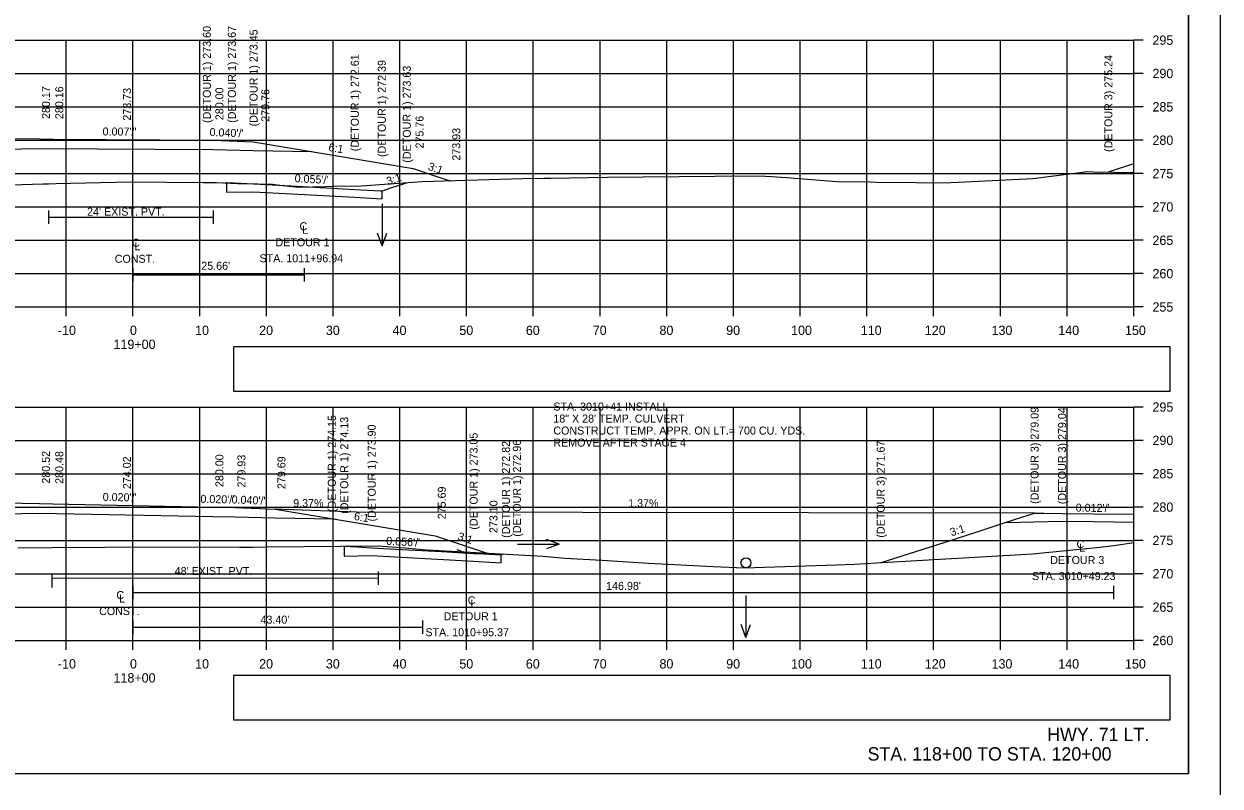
# Model space of a CAD drawing. Extents: x 285 to 4233, y -659 to 3710.
# Drawn here: x 522.9 to 702.2, y 831.7 to 945.9 of the extents above; entities that cross this region are included whole.
import ezdxf

# ---------------------------------------------------------------- set-up
doc = ezdxf.new("R2010")
doc.units = 0
for name, color, linetype in [('R_Alt Surface', 7, 'Continuous'), ('R_Axis', 7, 'Continuous'), ('R_Axis Annot', 7, 'Continuous'), ('R_Border', 7, 'Continuous'), ('R_Detour', 7, 'Continuous'), ('R_Draft', 7, 'Continuous'), ('R_Drive', 7, 'Continuous'), ('R_Exist Surface', 7, 'Continuous'), ('R_Fin Surface', 7, 'Continuous'), ('R_Grid', 7, 'Continuous'), ('R_No Plot', 7, 'Continuous'), ('R_Proposed Const Limits', 7, 'Continuous'), ('R_Water', 7, 'Continuous'), ('R_Water Annot', 7, 'Continuous'), ('R_Xsect Elev', 7, 'Continuous'), ('R_Xsect Slope', 7, 'Continuous')]:
    doc.layers.add(name, color=color, linetype=linetype)

msp = doc.modelspace()

# ---------------------------------------------------------------- linework, layer by layer
at = {"layer": 'R_Alt Surface'}
for points in [[(506.17, 926.88), (517.28, 927.1), (525.28, 927.26), (551.28, 927.09), (551.28, 927.09), (557.28, 926.97), (566.12, 926.79)], [(526.61, 917.98), (526.61, 915.98)], [(551.28, 917.98), (551.28, 915.98)], [(526.61, 916.98), (551.28, 916.98)], [(539.28, 909.32), (539.28, 907.32)], [(564.94, 909.32), (564.94, 907.32)], [(539.28, 908.32), (564.94, 908.32)], [(505.44, 872.21), (517.28, 872.45), (525.28, 872.61), (551.28, 872.09), (554.58, 872.02), (560.58, 871.9), (569.42, 871.72)], [(527.13, 863.46), (527.13, 861.46)], [(527.13, 862.87), (576.03, 862.86)], [(576.03, 863.86), (576.03, 861.86)], [(539.28, 861.68), (539.28, 859.68)], [(539.28, 860.68), (686.26, 860.68)], [(686.26, 861.68), (686.26, 859.68)], [(539.28, 856.51), (539.28, 854.51)], [(539.28, 855.51), (582.68, 855.51)], [(582.68, 856.51), (582.68, 854.51)]]:
    msp.add_lwpolyline(points, dxfattribs=at)
at = {"layer": 'R_Axis'}
for p, q in [((689.28, 903.5), (689.28, 943.5)), ((690.68, 943.5), (689.28, 943.5)), ((690.68, 938.5), (689.28, 938.5)), ((690.68, 933.5), (689.28, 933.5)), ((690.68, 928.5), (689.28, 928.5)), ((690.68, 923.5), (689.28, 923.5)), ((690.68, 918.5), (689.28, 918.5)), ((690.68, 913.5), (689.28, 913.5)), ((690.68, 908.5), (689.28, 908.5)), ((389.28, 903.5), (689.28, 903.5)), ((529.28, 902.1), (529.28, 903.5)), ((539.28, 902.1), (539.28, 903.5)), ((549.28, 902.1), (549.28, 903.5)), ((559.28, 902.1), (559.28, 903.5)), ((569.28, 902.1), (569.28, 903.5)), ((579.28, 902.1), (579.28, 903.5)), ((589.28, 902.1), (589.28, 903.5)), ((599.28, 902.1), (599.28, 903.5)), ((609.28, 902.1), (609.28, 903.5)), ((619.28, 902.1), (619.28, 903.5)), ((629.28, 902.1), (629.28, 903.5)), ((639.28, 902.1), (639.28, 903.5)), ((649.28, 902.1), (649.28, 903.5)), ((659.28, 902.1), (659.28, 903.5)), ((669.28, 902.1), (669.28, 903.5)), ((679.28, 902.1), (679.28, 903.5)), ((689.28, 902.1), (689.28, 903.5)), ((690.68, 903.5), (689.28, 903.5)), ((689.28, 853.5), (689.28, 888.5)), ((690.68, 888.5), (689.28, 888.5)), ((690.68, 883.5), (689.28, 883.5)), ((690.68, 878.5), (689.28, 878.5)), ((690.68, 873.5), (689.28, 873.5)), ((690.68, 868.5), (689.28, 868.5)), ((690.68, 863.5), (689.28, 863.5)), ((690.68, 858.5), (689.28, 858.5)), ((389.28, 853.5), (689.28, 853.5)), ((529.28, 852.1), (529.28, 853.5)), ((539.28, 852.1), (539.28, 853.5)), ((549.28, 852.1), (549.28, 853.5)), ((559.28, 852.1), (559.28, 853.5)), ((569.28, 852.1), (569.28, 853.5)), ((579.28, 852.1), (579.28, 853.5)), ((589.28, 852.1), (589.28, 853.5)), ((599.28, 852.1), (599.28, 853.5)), ((609.28, 852.1), (609.28, 853.5)), ((619.28, 852.1), (619.28, 853.5)), ((629.28, 852.1), (629.28, 853.5)), ((639.28, 852.1), (639.28, 853.5)), ((649.28, 852.1), (649.28, 853.5)), ((659.28, 852.1), (659.28, 853.5)), ((669.28, 852.1), (669.28, 853.5)), ((679.28, 852.1), (679.28, 853.5)), ((689.28, 852.1), (689.28, 853.5)), ((690.68, 853.5), (689.28, 853.5))]:
    msp.add_line(p, q, dxfattribs=at)
at = {"layer": 'R_Axis Annot'}
for points in [[(554.36, 890.86), (694.72, 890.86), (694.72, 897.51), (554.36, 897.51)], [(554.36, 841.62), (694.72, 841.62), (694.72, 848.27), (554.36, 848.27)]]:
    msp.add_lwpolyline(points, close=True, dxfattribs=at)
at = {"layer": 'R_Border'}
for q in [(697.46, 1038.96), (381.28, 833.5)]:
    msp.add_line((697.46, 833.5), q, dxfattribs=at)
at = {"layer": 'R_Detour'}
for p, q in [((553.31, 922.17), (553.31, 920.7)), ((576.57, 920.89), (576.57, 919.73)), ((570.94, 867.64), (570.94, 866.16)), ((594.42, 866.33), (594.42, 865.16))]:
    msp.add_line(p, q, dxfattribs=at)
for points in [[(685.47, 923.74), (689.28, 924.99)], [(553.09, 922.1), (553.16, 922.12), (553.31, 922.17), (554.48, 922.11), (557.35, 921.95), (563.88, 921.6), (572.52, 921.12), (576.38, 920.9), (576.57, 920.89), (576.69, 920.93), (577.91, 921.34), (579.98, 922.02), (580.32, 922.13)], [(553.31, 920.7), (557.35, 920.78), (572.52, 919.95), (576.57, 919.73)], [(651.41, 865.17), (659.74, 867.86), (665.79, 869.81), (666.83, 870.15), (668.94, 870.83), (671.54, 871.67), (674.41, 872.6), (675.79, 872.58), (678.53, 872.55), (683.18, 872.49), (689.28, 872.43)], [(670.08, 871.2), (678.51, 871.38)], [(570.89, 867.65), (570.93, 867.64), (570.94, 867.64), (572.85, 867.53), (575.02, 867.41), (578.64, 867.21), (584.5, 866.88), (585.58, 866.82), (587.97, 866.69), (590.33, 866.56), (590.9, 866.52), (594.42, 866.33), (594.47, 866.34), (594.84, 866.47)], [(570.94, 866.16), (575.02, 866.24), (590.33, 865.39), (594.42, 865.16)]]:
    msp.add_lwpolyline(points, dxfattribs=at)
at = {"layer": 'R_Drive'}
for p, q in [((572.76, 872.76), (560.58, 873.2)), ((674.41, 872.6), (572.76, 872.76))]:
    msp.add_line(p, q, dxfattribs=at)
at = {"layer": 'R_Exist Surface'}
for points in [[(517.81, 921.71), (525.8, 921.96), (526.61, 921.98), (527.78, 922.01), (538.88, 922.24), (549.78, 922.17), (551.34, 922.16), (551.76, 922.15), (554.96, 922.03), (555.85, 922.03), (560.19, 921.91), (561.3, 921.77), (564.1, 921.48), (568.12, 921.56), (569.18, 921.59), (573.51, 921.67), (578.37, 921.99), (582.64, 922.3), (589.28, 922.51), (597.72, 922.77), (600.93, 922.82), (601.87, 922.83), (610.42, 922.94), (631.81, 923.17), (634.08, 923.11), (634.98, 923.08), (637.24, 922.91), (644.77, 922.32), (649.74, 922.24), (650.74, 922.23), (656.64, 922.14), (660.76, 922.11), (662.95, 922.2), (674.14, 922.74), (682.01, 923.78), (682.14, 923.8), (683.21, 923.78), (689.28, 923.67)], [(522.05, 867.41), (527.13, 867.46), (535.01, 867.5), (539.53, 867.52), (555.25, 867.5), (557.25, 867.5), (559.41, 867.52), (576.01, 867.71), (580.05, 867.37), (583.27, 867.1), (588.9, 866.8), (600.77, 866.14), (604.01, 865.85), (609.6, 865.53), (616.53, 865.09), (626.23, 864.61), (630.86, 864.38), (644.66, 864.86), (647.42, 864.95), (650.7, 865.13), (674.11, 866.47), (684.21, 867.5), (685.84, 867.67), (686.62, 867.79), (689.28, 868.17)]]:
    msp.add_lwpolyline(points, dxfattribs=at)
at = {"layer": 'R_Fin Surface'}
for points in [[(473.35, 920.19), (477.5, 918.81), (497.28, 925.4), (517.28, 928.73), (525.28, 928.68), (527.28, 928.66), (551.28, 928.5), (557.28, 928.26), (581.28, 924.26), (586.78, 922.43)], [(472.78, 865.67), (477.26, 864.18), (497.28, 870.85), (517.28, 874.18), (525.28, 874.02), (527.28, 873.98), (551.28, 873.5), (554.58, 873.44), (560.58, 873.2), (584.58, 869.2), (592.36, 866.6)]]:
    msp.add_lwpolyline(points, dxfattribs=at)
at = {"layer": 'R_Grid'}
for p, q in [((389.28, 943.5), (689.28, 943.5)), ((529.28, 903.5), (529.28, 943.5)), ((539.28, 903.5), (539.28, 943.5)), ((549.28, 903.5), (549.28, 943.5)), ((559.28, 903.5), (559.28, 943.5)), ((569.28, 903.5), (569.28, 943.5)), ((579.28, 903.5), (579.28, 943.5)), ((589.28, 903.5), (589.28, 943.5)), ((599.28, 903.5), (599.28, 943.5)), ((609.28, 903.5), (609.28, 943.5)), ((619.28, 903.5), (619.28, 943.5)), ((629.28, 903.5), (629.28, 943.5)), ((639.28, 903.5), (639.28, 943.5)), ((649.28, 903.5), (649.28, 943.5)), ((659.28, 903.5), (659.28, 943.5)), ((669.28, 903.5), (669.28, 943.5)), ((679.28, 903.5), (679.28, 943.5)), ((689.28, 903.5), (689.28, 943.5)), ((389.28, 938.5), (689.28, 938.5)), ((389.28, 933.5), (689.28, 933.5)), ((389.28, 928.5), (689.28, 928.5)), ((389.28, 923.5), (689.28, 923.5)), ((389.28, 918.5), (689.28, 918.5)), ((389.28, 913.5), (689.28, 913.5)), ((389.28, 908.5), (689.28, 908.5)), ((389.28, 903.5), (689.28, 903.5)), ((389.28, 888.5), (689.28, 888.5)), ((529.28, 853.5), (529.28, 888.5)), ((539.28, 853.5), (539.28, 888.5)), ((549.28, 853.5), (549.28, 888.5)), ((559.28, 853.5), (559.28, 888.5)), ((569.28, 853.5), (569.28, 888.5)), ((579.28, 853.5), (579.28, 888.5)), ((589.28, 853.5), (589.28, 888.5)), ((599.28, 853.5), (599.28, 888.5)), ((609.28, 853.5), (609.28, 888.5)), ((619.28, 853.5), (619.28, 888.5)), ((629.28, 853.5), (629.28, 888.5)), ((639.28, 853.5), (639.28, 888.5)), ((649.28, 853.5), (649.28, 888.5)), ((659.28, 853.5), (659.28, 888.5)), ((669.28, 853.5), (669.28, 888.5)), ((679.28, 853.5), (679.28, 888.5)), ((689.28, 853.5), (689.28, 888.5)), ((389.28, 883.5), (689.28, 883.5)), ((389.28, 878.5), (689.28, 878.5)), ((389.28, 873.5), (689.28, 873.5)), ((389.28, 868.5), (689.28, 868.5)), ((389.28, 863.5), (689.28, 863.5)), ((389.28, 858.5), (689.28, 858.5)), ((389.28, 853.5), (689.28, 853.5))]:
    msp.add_line(p, q, dxfattribs=at)
at = {"layer": 'R_No Plot'}
for points in [[(368.87, 1042.86), (702.21, 1042.86), (702.21, 829.52), (368.87, 829.52)], [(615.2, 1038.96), (634.82, 1038.96), (634.82, 1029.08), (650.93, 1029.08), (674.13, 1029.08), (674.25, 1000.93), (697.46, 1000.93), (697.46, 833.5), (381.28, 833.5), (381.28, 1038.96)]]:
    msp.add_lwpolyline(points, close=True, dxfattribs=at)
at = {"layer": 'R_Proposed Const Limits'}
for points in [[(527.28, 928.71), (527.28, 928.69), (527.28, 928.66), (527.28, 928.64), (527.28, 928.62)], [(551.28, 928.5), (551.28, 928.5), (551.28, 928.5)], [(586.61, 922.49), (586.72, 922.45), (586.78, 922.43), (586.86, 922.4), (586.92, 922.38)], [(527.28, 873.98), (527.28, 873.98), (527.28, 873.98)], [(551.28, 873.5), (551.28, 873.5), (551.28, 873.5)], [(589.31, 866.59), (588.98, 866.7), (588.64, 866.81), (588.32, 866.92), (587.87, 867.07)]]:
    msp.add_lwpolyline(points, dxfattribs=at)
at = {"layer": 'R_Water'}
msp.add_lwpolyline([(678.51, 871.38), (683.17, 871.32), (689.27, 871.26)], dxfattribs=at)
msp.add_circle((631.15, 865.14), 0.75, dxfattribs=at)
at = {"layer": 'R_Water Annot'}
for p, q in [((576.62, 918.94), (576.64, 912.65)), ((576.64, 912.65), (575.93, 914.57)), ((576.64, 912.65), (577.33, 914.58)), ((596.89, 867.93), (603.17, 867.93)), ((603.17, 867.93), (601.25, 868.63)), ((603.17, 867.93), (601.25, 867.23)), ((631.12, 860.26), (631.14, 853.97)), ((631.14, 853.97), (630.44, 855.89)), ((631.14, 853.97), (631.84, 855.9))]:
    msp.add_line(p, q, dxfattribs=at)
at = {"layer": 'R_Xsect Elev'}
for p, q in [((539.28, 922.23), (539.28, 937.38)), ((539.28, 867.52), (539.28, 881.99))]:
    msp.add_line(p, q, dxfattribs=at)

# ---------------------------------------------------------------- texts
at = {"layer": 'R_Alt Surface'}
for s, height, p in [('C', 1.2, (564.24, 915)), ('L', 1.2, (564.62, 914.47)), ('C', 1.2, (539.13, 912.52)), ('L', 1.2, (539.51, 911.99)), ('DETOUR 1', 1.199, (560.63, 912.6)), ('CONST.', 1.199, (536.54, 910.12)), ('STA. 1011+96.94', 1.1985, (558.25, 910.2)), ('C', 1.2, (680.7, 867.35)), ('L', 1.2, (681.09, 866.83)), ('DETOUR 3', 1.199, (676.75, 864.96)), ('STA. 3010+49.23', 1.1985, (674.02, 862.56)), ('C', 1.2, (536.79, 859.71)), ('L', 1.2, (537.18, 859.18)), ('C', 1.2, (589.45, 858.93)), ('L', 1.2, (589.84, 858.4)), ('CONST.', 1.199, (534.2, 857.31)), ('DETOUR 1', 1.199, (585.84, 856.53)), ('STA. 1010+95.37', 1.1985, (583.11, 854.14))]:
    msp.add_text(s, height=height, dxfattribs=at).set_placement(p)
at = {"layer": 'R_Axis Annot'}
for s, p in [('295', (692.08, 942.8)), ('290', (692.08, 937.8)), ('285', (692.08, 932.8)), ('280', (692.08, 927.8)), ('275', (692.08, 922.8)), ('270', (692.08, 917.8)), ('265', (692.08, 912.8)), ('260', (692.08, 907.8)), ('255', (692.08, 902.8)), ('-10', (528.02, 899.3)), ('0', (538.82, 899.3)), ('10', (548.59, 899.3)), ('20', (558.19, 899.3)), ('30', (568.19, 899.3)), ('40', (578.19, 899.3)), ('50', (588.19, 899.3)), ('60', (598.16, 899.3)), ('70', (608.19, 899.3)), ('80', (618.19, 899.3)), ('90', (628.19, 899.3)), ('100', (637.91, 899.3)), ('110', (648.36, 899.3)), ('120', (657.96, 899.3)), ('130', (667.96, 899.3)), ('140', (677.96, 899.3)), ('150', (687.96, 899.3)), ('119+00', (536.36, 897.2)), ('295', (692.08, 887.8)), ('290', (692.08, 882.8)), ('285', (692.08, 877.8)), ('280', (692.08, 872.8)), ('275', (692.08, 867.8)), ('270', (692.08, 862.8)), ('265', (692.08, 857.8)), ('260', (692.08, 852.8)), ('-10', (528.02, 849.3)), ('0', (538.82, 849.3)), ('10', (548.59, 849.3)), ('20', (558.19, 849.3)), ('30', (568.19, 849.3)), ('40', (578.19, 849.3)), ('50', (588.19, 849.3)), ('60', (598.16, 849.3)), ('70', (608.19, 849.3)), ('80', (618.19, 849.3)), ('90', (628.19, 849.3)), ('100', (637.91, 849.3)), ('110', (648.36, 849.3)), ('120', (657.96, 849.3)), ('130', (667.96, 849.3)), ('140', (677.96, 849.3)), ('150', (687.96, 849.3)), ('118+00', (536.36, 847.2))]:
    msp.add_text(s, height=1.4, dxfattribs=at).set_placement(p)
at = {"layer": 'R_Draft'}
for s, p in [('HWY. 71 LT.', (676.29, 838.41)), ('STA. 118+00 TO STA. 120+00', (649.37, 835.5))]:
    msp.add_text(s, height=2, dxfattribs=at).set_placement(p)
at = {"layer": 'R_Drive'}
for s, p in [('9.37%', (563.29, 873.5)), ('1.37%', (613.5, 873.48))]:
    msp.add_text(s, height=1.2, dxfattribs=at).set_placement(p)
at = {"layer": 'R_Water'}
for s, p in [("24' EXIST. PVT.", (532.4, 917.18)), ("25.66'", (549.51, 909.07)), ("48' EXIST. PVT.", (545.53, 863.32)), ("146.98'", (610.19, 861.09)), ("43.40'", (558.39, 856.03))]:
    msp.add_text(s, height=1.2, dxfattribs=at).set_placement(p)
at = {"layer": 'R_Water Annot'}
for s, p in [('STA. 3010+41 INSTALL ', (602.28, 887.97)), ('18" X 28\' TEMP. CULVERT', (602.28, 886.17)), ('CONSTRUCT TEMP. APPR. ON LT.= 700 CU. YDS.', (602.28, 884.37)), ('REMOVE AFTER STAGE 4', (602.28, 882.57))]:
    msp.add_text(s, height=1.2, dxfattribs=at).set_placement(p)
at = {"layer": 'R_Xsect Elev'}
for s, p in [('(DETOUR 1) 273.60', (550.95, 931.09)), ('(DETOUR 1) 273.67', (554.7, 931.1)), ('(DETOUR 1) 273.45', (557.95, 930.57)), ('(DETOUR 1) 272.61', (573.12, 926.84)), ('(DETOUR 3) 275.24', (686.07, 926.74)), ('(DETOUR 1) 272.39', (577.17, 925.98)), ('(DETOUR 1) 273.63', (580.92, 925.13)), ('280.17', (526.83, 931.68)), ('280.16', (528.83, 931.66)), ('273.73', (538.98, 931.43)), ('280.00', (552.83, 931.5)), ('279.76', (559.71, 931.26)), ('275.76', (582.83, 927.26)), ('273.93', (588.33, 925.43)), ('(DETOUR 3) 279.09', (675.01, 873.98)), ('(DETOUR 3) 279.04', (679.13, 873.93)), ('(DETOUR 1) 274.15', (569.68, 872.77)), ('(DETOUR 1) 274.13', (571.54, 872.49)), ('(DETOUR 1) 273.90', (575.66, 871.34)), ('(DETOUR 1) 273.05', (590.93, 870.12)), ('(DETOUR 1) 272.82', (595.77, 868.89)), ('(DETOUR 1) 272.96', (597.42, 869.06)), ('(DETOUR 3) 271.67', (651.95, 868.92)), ('280.52', (526.83, 877.02)), ('280.48', (528.83, 876.98)), ('274.02', (538.98, 876.19)), ('280.00', (552.83, 876.5)), ('279.93', (556.13, 876.44)), ('279.69', (562.13, 876.2)), ('275.69', (586.16, 871.67)), ('273.10', (593.91, 869.6))]:
    msp.add_text(s, height=1.2, rotation=90, dxfattribs=at).set_placement(p)
at = {"layer": 'R_Xsect Slope'}
for s, rotation, p in [("0.007'/'", 359.6176, (534.72, 929.21)), ("0.040'/'", 357.7094, (550.74, 929.13)), ('6:1', 350.5377, (568.51, 926.9)), ('3:1', 341.5651, (583.4, 924.09)), ("0.055'/'", 356.8493, (563.48, 922.21)), ('3:1', 18.2536, (577.5, 921.73)), ("0.020'/'", 358.8542, (534.73, 874.44)), ("0.020'/'", 358.8542, (549.38, 874.14)), ("0.040'/'", 357.7094, (554.04, 874.06)), ("0.012'/'", 359.3066, (680.57, 872.82)), ('6:1', 350.5377, (572.34, 871.59)), ('3:1', 341.5651, (587.84, 868.64)), ('3:1', 17.8857, (661.96, 869.11)), ("0.056'/'", 356.8137, (577.21, 867.85))]:
    msp.add_text(s, height=1.2, rotation=rotation, dxfattribs=at).set_placement(p)

doc.saveas('drawing.dxf')
